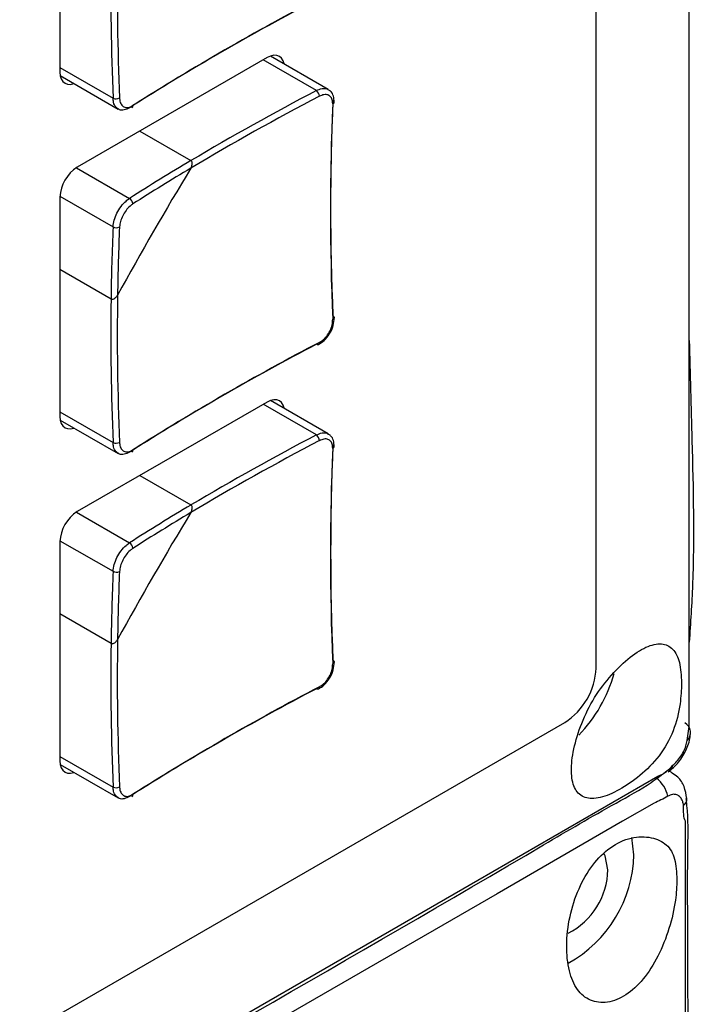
# Model space of a CAD drawing. Header units: millimetres. Extents: x 7146 to 9108, y -1574 to -663.
# Tile 281 of 289: x 8780 to 8810, y -1083 to -1039. Entities that reach past the tile are written whole.
import ezdxf

# ---------------------------------------------------------------- set-up
doc = ezdxf.new("R2010")
doc.units = ezdxf.units.MM
doc.header["$LTSCALE"] = 3

msp = doc.modelspace()

# ---------------------------------------------------------------- linework, layer by layer
at = {"linetype": 'Continuous', "lineweight": 30}
for p, q in [((8805.622, -1067.865), (8805.622, -939.663)), ((8781.474, -1031.139), (8781.474, -1041.019)), ((8790.808, -1040.367), (8782.252, -1045.306)), ((8793.023, -1041.85), (8790.631, -1040.469)), ((8793.56, -1041.804), (8790.952, -1040.299)), ((8781.474, -1040.815), (8783.866, -1042.196)), ((8781.488, -1041.178), (8784.095, -1042.683)), ((8785.074, -1043.677), (8787.374, -1045.005)), ((8782.217, -1045.327), (8784.608, -1046.707)), ((8781.474, -1046.653), (8781.474, -1056.533)), ((8781.475, -1046.613), (8783.866, -1047.993)), ((8783.774, -1051.24), (8781.474, -1049.912)), ((8790.808, -1055.881), (8782.252, -1060.82)), ((8793.023, -1057.364), (8790.631, -1055.983)), ((8793.56, -1057.319), (8790.952, -1055.813)), ((8781.474, -1056.329), (8783.866, -1057.71)), ((8781.488, -1056.692), (8784.095, -1058.197)), ((8785.074, -1059.191), (8787.374, -1060.519)), ((8782.217, -1060.841), (8784.608, -1062.222)), ((8781.474, -1062.168), (8781.474, -1072.048)), ((8781.475, -1062.127), (8783.866, -1063.508)), ((8783.774, -1066.754), (8781.474, -1065.426)), ((8710.865, -1124.2), (8804.208, -1070.315)), ((8781.474, -1071.844), (8783.866, -1073.224)), ((8781.488, -1072.207), (8784.095, -1073.712)), ((8809.708, -1073.749), (8809.706, -1073.731)), ((8807.319, -1076.276), (8807.222, -1075.497))]:
    msp.add_line(p, q, dxfattribs=at)
at = {"linetype": 'Continuous', "lineweight": 30, "flags": 128}
for points in [[(8809.815, -1070.289), (8809.815, -1070.289), (8809.815, -1068.656), (8809.815, -1062.124), (8809.817, -1035.995), (8809.821, -931.478), (8809.815, -797.376), (8809.815, -797.376)], [(8791.572, -1040.657), (8791.571, -1040.649), (8791.527, -1040.506), (8791.455, -1040.393), (8791.358, -1040.312), (8791.24, -1040.269), (8791.106, -1040.263), (8790.96, -1040.296), (8790.808, -1040.367)], [(8781.474, -1041.019), (8781.489, -1041.186), (8781.533, -1041.329), (8781.605, -1041.442), (8781.702, -1041.523), (8781.82, -1041.566), (8781.954, -1041.572), (8782.1, -1041.539), (8782.108, -1041.536)], [(8793.765, -1051.995), (8793.791, -1052.012), (8793.81, -1052.031), (8793.821, -1052.052), (8793.824, -1052.074), (8793.819, -1052.096), (8793.805, -1052.118), (8793.785, -1052.138), (8793.757, -1052.155)], [(8793.157, -1053.194), (8793.156, -1053.227), (8793.149, -1053.254), (8793.137, -1053.277), (8793.121, -1053.292), (8793.1, -1053.301), (8793.076, -1053.302), (8793.05, -1053.295), (8793.023, -1053.281)], [(8791.572, -1056.171), (8791.571, -1056.164), (8791.527, -1056.021), (8791.455, -1055.907), (8791.358, -1055.827), (8791.24, -1055.783), (8791.106, -1055.778), (8790.96, -1055.811), (8790.808, -1055.881)], [(8781.474, -1056.533), (8781.489, -1056.7), (8781.533, -1056.843), (8781.605, -1056.957), (8781.702, -1057.037), (8781.82, -1057.081), (8781.954, -1057.086), (8782.1, -1057.053), (8782.108, -1057.05)], [(8793.765, -1067.509), (8793.791, -1067.526), (8793.81, -1067.545), (8793.821, -1067.566), (8793.824, -1067.588), (8793.819, -1067.611), (8793.805, -1067.632), (8793.785, -1067.652), (8793.757, -1067.669)], [(8793.157, -1068.709), (8793.156, -1068.741), (8793.149, -1068.769), (8793.137, -1068.791), (8793.121, -1068.806), (8793.1, -1068.815), (8793.076, -1068.816), (8793.05, -1068.809), (8793.023, -1068.795)], [(8781.474, -1072.048), (8781.489, -1072.214), (8781.533, -1072.357), (8781.605, -1072.471), (8781.702, -1072.551), (8781.82, -1072.595), (8781.954, -1072.6), (8782.1, -1072.567), (8782.108, -1072.565)], [(8607.426, -1188.757), (8607.427, -1188.757), (8608.841, -1187.941), (8614.498, -1184.676), (8637.126, -1171.615), (8727.637, -1119.367), (8730.782, -1117.551), (8765.536, -1097.486), (8800.289, -1077.421), (8808.398, -1072.739), (8808.398, -1072.739)], [(8808.229, -1073.947), (8808.229, -1073.947), (8806.814, -1074.764), (8801.158, -1078.029), (8778.531, -1091.091), (8688.023, -1143.34), (8647.587, -1166.684), (8614.803, -1185.61), (8607.131, -1190.039), (8607.131, -1190.039)], [(8809.643, -1298.818), (8809.643, -1298.818), (8809.643, -1297.185), (8809.644, -1290.652), (8809.645, -1264.523), (8809.648, -1160.006), (8809.646, -1121.466), (8809.644, -1083.621), (8809.643, -1074.765), (8809.643, -1074.765)], [(8806.152, -1076.95), (8806.031, -1076.317), (8805.986, -1076.228)]]:
    msp.add_lwpolyline(points, dxfattribs=at)
at = {"linetype": 'Continuous', "lineweight": 30}
for centre, radius, start, end in [((8902.247, -1037.283), 118.192, 179.15972, 182.37608), ((8902.335, -1037.284), 118.571, 179.24686, 182.37424), ((8846.593, -1140.28), 115.666, 117.59017, 122.40446), ((8846.642, -1140.029), 115.481, 117.59023, 122.4044), ((8847.994, -1146.897), 118.561, 117.62307, 120.75044), ((8792.839, -1042.109), 0.318, 0.3561, 54.6557), ((8783.999, -1041.906), 0.319, 245.3639, 299.6276), ((8847.95, -1146.821), 118.183, 117.62123, 120.8376), ((8909.339, -1047.137), 115.676, 177.59286, 182.40714), ((8784.657, -1042.548), 0.101, 305.7185, 10.3873), ((8909.146, -1047.304), 115.491, 177.59292, 182.40708), ((8793.717, -1042.353), 0.108, 291.9594, 350.6241), ((8783.163, -1046.73), 1.691, 122.6063, 177.3937), ((8915.638, -1123.215), 150.055, 148.73946, 151.26052), ((8843.726, -1139.656), 110.156, 120.768, 122.45712), ((8843.672, -1139.584), 109.776, 120.8566, 122.45829), ((8784.464, -1046.961), 0.292, 0.8441, 60.3984), ((8893.933, -1052.721), 110.169, 177.54022, 179.2293), ((8784.014, -1047.741), 0.292, 239.6029, 299.1505), ((8893.842, -1052.711), 109.787, 177.53903, 179.14069), ((8902.247, -1052.797), 118.192, 179.15972, 182.37608), ((8902.335, -1052.798), 118.57, 179.24686, 182.37424), ((8846.593, -1155.794), 115.666, 117.59017, 122.40446), ((8846.642, -1155.543), 115.481, 117.59023, 122.4044), ((8847.994, -1162.411), 118.561, 117.62307, 120.75044), ((8792.839, -1057.624), 0.318, 0.3556, 54.6568), ((8783.999, -1057.42), 0.319, 245.3629, 299.6274), ((8847.95, -1162.335), 118.183, 117.62123, 120.8376), ((8909.34, -1062.651), 115.676, 177.59286, 182.40714), ((8784.657, -1058.062), 0.101, 305.716, 10.3897), ((8909.146, -1062.819), 115.491, 177.59292, 182.40708), ((8793.717, -1057.868), 0.108, 291.9629, 350.6206), ((8843.726, -1155.171), 110.156, 120.768, 122.45712), ((8783.163, -1062.244), 1.691, 122.6061, 177.3938), ((8915.64, -1138.73), 150.057, 148.73949, 151.26051), ((8843.672, -1155.099), 109.776, 120.8566, 122.45829), ((8784.464, -1062.476), 0.292, 0.8436, 60.3995), ((8893.934, -1068.236), 110.169, 177.54023, 179.22929), ((8784.014, -1063.255), 0.292, 239.602, 299.1503), ((8893.841, -1068.225), 109.786, 177.53903, 179.1407), ((8902.247, -1068.312), 118.192, 179.15972, 182.37608), ((8902.335, -1068.312), 118.57, 179.24686, 182.37424), ((8802.551, -1067.725), 3.074, 302.6052, 357.3947), ((8800.151, -1066.341), 6.528, 315.848, 344.3013), ((8846.593, -1171.309), 115.666, 117.59017, 122.40446), ((8846.642, -1171.058), 115.481, 117.59023, 122.4044), ((8809.376, -1070.77), 0.494, 314.3853, 61.5899), ((8808.628, -1072.145), 0.46, 301.2014, 348.5232), ((8807.39, -1073.976), 1.496, 13.0063, 50.3857), ((8783.999, -1072.935), 0.319, 245.3629, 299.6274), ((8784.656, -1073.576), 0.102, 306.1088, 9.997), ((8809.338, -1073.752), 0.37, 306.5042, 0.5438), ((8801.568, -1076.131), 5.753, 299.1154, 358.552), ((8802.849, -1076.869), 3.304, 297.1995, 358.5931)]:
    msp.add_arc(centre, radius, start, end, dxfattribs=at)
for points, knots in [([(8793.023, -1041.85), (8793.108, -1041.814), (8793.279, -1041.743), (8793.465, -1041.744), (8793.535, -1041.801), (8793.552, -1041.815)], [0, 0, 0, 0, 0.429464, 0.859028, 1, 1, 1, 1]), ([(8793.819, -1042.371), (8793.816, -1042.277), (8793.811, -1042.095), (8793.703, -1041.896), (8793.592, -1041.836), (8793.552, -1041.815)], [0, 0, 0, 0, 0.406449, 0.790558, 1, 1, 1, 1]), ([(8784.101, -1042.672), (8784.062, -1042.649), (8783.964, -1042.592), (8783.887, -1042.414), (8783.872, -1042.258), (8783.866, -1042.196)], [0, 0, 0, 0, 0.285614, 0.714397, 1, 1, 1, 1]), ([(8784.156, -1042.183), (8784.161, -1042.234), (8784.174, -1042.362), (8784.251, -1042.518), (8784.387, -1042.615), (8784.563, -1042.629), (8784.692, -1042.563), (8784.756, -1042.53)], [0, 0, 0, 0, 0.142653, 0.356766, 0.571002, 0.785514, 1, 1, 1, 1]), ([(8793.757, -1042.454), (8793.756, -1042.405), (8793.754, -1042.283), (8793.686, -1042.133), (8793.552, -1042.036), (8793.368, -1042.019), (8793.228, -1042.078), (8793.157, -1042.107)], [0, 0, 0, 0, 0.14265, 0.356759, 0.570991, 0.785496, 1, 1, 1, 1]), ([(8784.608, -1042.625), (8784.529, -1042.664), (8784.369, -1042.742), (8784.191, -1042.744), (8784.119, -1042.686), (8784.101, -1042.672)], [0, 0, 0, 0, 0.4284131, 0.8569212, 1, 1, 1, 1]), ([(8787.368, -1045.347), (8787.388, -1045.307), (8787.423, -1045.238), (8787.437, -1045.141), (8787.427, -1045.073), (8787.405, -1045.028), (8787.383, -1045.012), (8787.374, -1045.005)], [0, 0, 0, 0, 0.332451, 0.576124, 0.752659, 0.891495, 1, 1, 1, 1]), ([(8787.368, -1045.347), (8787.388, -1045.307), (8787.423, -1045.238), (8787.437, -1045.141), (8787.427, -1045.073), (8787.405, -1045.028), (8787.383, -1045.012), (8787.374, -1045.005)], [0, 0, 0, 0, 0.332451, 0.576124, 0.752659, 0.891495, 1, 1, 1, 1]), ([(8783.866, -1047.993), (8783.877, -1047.894), (8783.899, -1047.695), (8784.031, -1047.367), (8784.218, -1047.064), (8784.422, -1046.838), (8784.555, -1046.745), (8784.608, -1046.707)], [0, 0, 0, 0, 0.214466, 0.428998, 0.643254, 0.857365, 1, 1, 1, 1]), ([(8784.756, -1046.957), (8784.714, -1046.987), (8784.607, -1047.063), (8784.443, -1047.247), (8784.292, -1047.492), (8784.185, -1047.757), (8784.166, -1047.916), (8784.156, -1047.996)], [0, 0, 0, 0, 0.142652, 0.356755, 0.570988, 0.785503, 1, 1, 1, 1]), ([(8783.774, -1051.24), (8783.784, -1051.244), (8783.806, -1051.254), (8783.851, -1051.254), (8783.914, -1051.232), (8783.991, -1051.175), (8784.041, -1051.111), (8784.065, -1051.069), (8784.067, -1051.064)], [0, 0, 0, 0, 0.0924033, 0.2218925, 0.3963316, 0.6379808, 0.9565186, 1, 1, 1, 1]), ([(8783.774, -1051.24), (8783.784, -1051.244), (8783.806, -1051.254), (8783.851, -1051.254), (8783.914, -1051.232), (8783.991, -1051.175), (8784.041, -1051.111), (8784.065, -1051.069), (8784.067, -1051.064)], [0, 0, 0, 0, 0.0924033, 0.2218925, 0.3963316, 0.6379808, 0.9565186, 1, 1, 1, 1]), ([(8793.598, -1052.827), (8793.605, -1052.818), (8793.695, -1052.708), (8793.797, -1052.432), (8793.815, -1052.19), (8793.823, -1052.069)], [0, 0, 0, 0, 0.0400497, 0.5200515, 1, 1, 1, 1]), ([(8793.157, -1053.194), (8793.204, -1053.166), (8793.321, -1053.096), (8793.494, -1052.918), (8793.647, -1052.674), (8793.746, -1052.405), (8793.754, -1052.238), (8793.757, -1052.155)], [0, 0, 0, 0, 0.14265, 0.356767, 0.570997, 0.785505, 1, 1, 1, 1]), ([(8793.115, -1053.29), (8793.205, -1053.236), (8793.391, -1053.125), (8793.528, -1052.928), (8793.598, -1052.827)], [0, 0, 0, 0, 0.486105, 1, 1, 1, 1]), ([(8809.816, -1053.108), (8809.857, -1054.608), (8809.958, -1058.303), (8810.061, -1062.905), (8809.871, -1065.835), (8809.815, -1066.695)], [0, 0, 0, 0, 0.325664, 0.80211, 1, 1, 1, 1]), ([(8793.023, -1057.364), (8793.108, -1057.328), (8793.279, -1057.257), (8793.465, -1057.258), (8793.535, -1057.315), (8793.552, -1057.33)], [0, 0, 0, 0, 0.429463, 0.859024, 1, 1, 1, 1]), ([(8793.819, -1057.885), (8793.816, -1057.791), (8793.811, -1057.609), (8793.703, -1057.41), (8793.592, -1057.351), (8793.552, -1057.33)], [0, 0, 0, 0, 0.406454, 0.790555, 1, 1, 1, 1]), ([(8784.101, -1058.186), (8784.062, -1058.163), (8783.964, -1058.106), (8783.887, -1057.929), (8783.872, -1057.773), (8783.866, -1057.71)], [0, 0, 0, 0, 0.285607, 0.714393, 1, 1, 1, 1]), ([(8784.156, -1057.697), (8784.161, -1057.748), (8784.174, -1057.876), (8784.251, -1058.032), (8784.387, -1058.129), (8784.563, -1058.143), (8784.692, -1058.077), (8784.756, -1058.044)], [0, 0, 0, 0, 0.142653, 0.356767, 0.571003, 0.785514, 1, 1, 1, 1]), ([(8793.757, -1057.968), (8793.756, -1057.919), (8793.754, -1057.798), (8793.686, -1057.647), (8793.552, -1057.551), (8793.368, -1057.533), (8793.228, -1057.592), (8793.157, -1057.622)], [0, 0, 0, 0, 0.14265, 0.356759, 0.570989, 0.785497, 1, 1, 1, 1]), ([(8784.608, -1058.139), (8784.529, -1058.178), (8784.369, -1058.256), (8784.191, -1058.258), (8784.119, -1058.2), (8784.101, -1058.186)], [0, 0, 0, 0, 0.428411, 0.856922, 1, 1, 1, 1]), ([(8787.368, -1060.861), (8787.388, -1060.821), (8787.423, -1060.753), (8787.437, -1060.655), (8787.427, -1060.587), (8787.405, -1060.542), (8787.383, -1060.526), (8787.374, -1060.519)], [0, 0, 0, 0, 0.332446, 0.576122, 0.752657, 0.891494, 1, 1, 1, 1]), ([(8787.368, -1060.861), (8787.388, -1060.821), (8787.423, -1060.753), (8787.437, -1060.655), (8787.427, -1060.587), (8787.405, -1060.542), (8787.383, -1060.526), (8787.374, -1060.519)], [0, 0, 0, 0, 0.332446, 0.576122, 0.752657, 0.891494, 1, 1, 1, 1]), ([(8783.866, -1063.508), (8783.877, -1063.408), (8783.899, -1063.21), (8784.031, -1062.881), (8784.218, -1062.579), (8784.422, -1062.352), (8784.555, -1062.259), (8784.608, -1062.222)], [0, 0, 0, 0, 0.214467, 0.428998, 0.643254, 0.857365, 1, 1, 1, 1]), ([(8784.756, -1062.471), (8784.714, -1062.502), (8784.607, -1062.578), (8784.443, -1062.761), (8784.292, -1063.006), (8784.185, -1063.271), (8784.166, -1063.431), (8784.156, -1063.511)], [0, 0, 0, 0, 0.142653, 0.356754, 0.57099, 0.7855, 1, 1, 1, 1]), ([(8783.774, -1066.754), (8783.784, -1066.758), (8783.806, -1066.768), (8783.851, -1066.768), (8783.914, -1066.746), (8783.991, -1066.689), (8784.041, -1066.625), (8784.065, -1066.583), (8784.067, -1066.578)], [0, 0, 0, 0, 0.092403, 0.221892, 0.396331, 0.637987, 0.956519, 1, 1, 1, 1]), ([(8783.774, -1066.754), (8783.784, -1066.758), (8783.806, -1066.768), (8783.851, -1066.768), (8783.914, -1066.746), (8783.991, -1066.689), (8784.041, -1066.625), (8784.065, -1066.583), (8784.067, -1066.578)], [0, 0, 0, 0, 0.092403, 0.221892, 0.396331, 0.637987, 0.956519, 1, 1, 1, 1]), ([(8809.471, -1068.537), (8809.451, -1068.21), (8809.411, -1067.557), (8809.089, -1066.958), (8808.583, -1066.712), (8807.885, -1066.866), (8807.057, -1067.405), (8806.205, -1068.258), (8805.431, -1069.318), (8804.879, -1070.512), (8804.55, -1071.671), (8804.469, -1072.66), (8804.644, -1073.379), (8805.08, -1073.76), (8805.768, -1073.762), (8806.64, -1073.396), (8807.599, -1072.743), (8808.502, -1071.85), (8809.141, -1070.717), (8809.427, -1069.525), (8809.457, -1068.846), (8809.471, -1068.537)], [0, 0, 0, 0, 0.051963, 0.103881, 0.157045, 0.211889, 0.266707, 0.320264, 0.372937, 0.426031, 0.479257, 0.53184, 0.585189, 0.639795, 0.694792, 0.748302, 0.799879, 0.851239, 0.903797, 0.956176, 1, 1, 1, 1]), ([(8793.598, -1068.341), (8793.605, -1068.333), (8793.695, -1068.222), (8793.797, -1067.946), (8793.815, -1067.704), (8793.823, -1067.583)], [0, 0, 0, 0, 0.040052, 0.520055, 1, 1, 1, 1]), ([(8793.157, -1068.709), (8793.204, -1068.68), (8793.321, -1068.61), (8793.494, -1068.432), (8793.647, -1068.188), (8793.746, -1067.919), (8793.754, -1067.752), (8793.757, -1067.669)], [0, 0, 0, 0, 0.14265, 0.356768, 0.570999, 0.785504, 1, 1, 1, 1]), ([(8793.115, -1068.804), (8793.205, -1068.75), (8793.391, -1068.639), (8793.528, -1068.442), (8793.598, -1068.341)], [0, 0, 0, 0, 0.486105, 1, 1, 1, 1]), ([(8809.721, -1071.124), (8809.768, -1070.842), (8809.815, -1070.561), (8809.815, -1070.289), (8809.815, -1070.289)], [0, 0, 0, 0, 0.999942, 1, 1, 1, 1]), ([(8808.901, -1072.51), (8809.033, -1072.402), (8809.333, -1072.155), (8809.672, -1071.598), (8809.852, -1071.126), (8809.863, -1070.875), (8809.865, -1070.831)], [0, 0, 0, 0, 0.263947, 0.601241, 0.930623, 1, 1, 1, 1]), ([(8809.079, -1072.236), (8809.124, -1072.198), (8809.232, -1072.106), (8809.399, -1071.902), (8809.554, -1071.644), (8809.672, -1071.371), (8809.705, -1071.205), (8809.721, -1071.124)], [0, 0, 0, 0, 0.149893, 0.362112, 0.576906, 0.790828, 1, 1, 1, 1]), ([(8614.832, -1184.603), (8616.742, -1183.501), (8653.452, -1162.309), (8707.631, -1131.103), (8768.369, -1095.88), (8795.748, -1080.266), (8805.925, -1074.254), (8807.89, -1073.199), (8808.589, -1072.659), (8808.826, -1072.475)], [0, 0, 0, 0, 0.029527, 0.567428, 0.836378, 0.970853, 0.987662, 0.995807, 1, 1, 1, 1]), ([(8808.398, -1072.739), (8808.398, -1072.739), (8808.712, -1072.633), (8808.896, -1072.435), (8809.079, -1072.236)], [0, 0, 0, 0, 0.000067, 1, 1, 1, 1]), ([(8808.88, -1072.51), (8808.891, -1072.51), (8808.958, -1072.51), (8809.004, -1072.56), (8809.043, -1072.602)], [0, 0, 0, 0, 0.161604, 1, 1, 1, 1]), ([(8809.699, -1073.748), (8809.671, -1073.565), (8809.617, -1073.21), (8809.367, -1072.801), (8809.132, -1072.654), (8809.045, -1072.599)], [0, 0, 0, 0, 0.401933, 0.777469, 1, 1, 1, 1]), ([(8784.101, -1073.7), (8784.062, -1073.677), (8783.964, -1073.62), (8783.887, -1073.443), (8783.872, -1073.287), (8783.866, -1073.224)], [0, 0, 0, 0, 0.28561, 0.714392, 1, 1, 1, 1]), ([(8784.156, -1073.212), (8784.161, -1073.263), (8784.174, -1073.39), (8784.251, -1073.546), (8784.387, -1073.644), (8784.563, -1073.657), (8784.692, -1073.591), (8784.756, -1073.558)], [0, 0, 0, 0, 0.142653, 0.356767, 0.571002, 0.785513, 1, 1, 1, 1]), ([(8784.608, -1073.653), (8784.529, -1073.692), (8784.369, -1073.77), (8784.191, -1073.773), (8784.119, -1073.715), (8784.101, -1073.7)], [0, 0, 0, 0, 0.428412, 0.856922, 1, 1, 1, 1]), ([(8808.848, -1073.639), (8808.644, -1073.753), (8808.44, -1073.867), (8808.229, -1073.947), (8808.229, -1073.947)], [0, 0, 0, 0, 0.999934, 1, 1, 1, 1]), ([(8809.558, -1074.049), (8809.547, -1073.989), (8809.519, -1073.842), (8809.417, -1073.67), (8809.256, -1073.561), (8809.059, -1073.539), (8808.918, -1073.606), (8808.848, -1073.639)], [0, 0, 0, 0, 0.1491302, 0.3617071, 0.5765718, 0.7905043, 1, 1, 1, 1]), ([(8809.695, -1299.281), (8809.697, -1299.269), (8809.771, -1298.795), (8809.756, -1297.572), (8809.74, -1295.056), (8809.75, -1290.404), (8809.723, -1247.525), (8809.783, -1186.54), (8809.71, -1118.484), (8809.789, -1088.055), (8809.732, -1076.529), (8809.776, -1074.603), (8809.688, -1073.84), (8809.676, -1073.734)], [0, 0, 0, 0, 0.00018, 0.006676, 0.01594, 0.033563, 0.068651, 0.58623, 0.84502, 0.974415, 0.990607, 0.998701, 1, 1, 1, 1]), ([(8809.643, -1074.765), (8809.643, -1074.765), (8809.547, -1074.598), (8809.553, -1074.324), (8809.558, -1074.049)], [0, 0, 0, 0, 0.000073, 1, 1, 1, 1]), ([(8809.26, -1077.397), (8809.242, -1077.067), (8809.206, -1076.409), (8808.836, -1075.787), (8808.146, -1075.453), (8807.192, -1075.455), (8806.25, -1075.889), (8805.431, -1076.705), (8804.803, -1077.798), (8804.399, -1079.072), (8804.25, -1080.378), (8804.37, -1081.537), (8804.739, -1082.397), (8805.331, -1082.89), (8806.124, -1082.99), (8806.966, -1082.65), (8807.762, -1081.917), (8808.437, -1080.863), (8808.934, -1079.609), (8809.215, -1078.382), (8809.246, -1077.696), (8809.26, -1077.397)], [0, 0, 0, 0, 0.052746, 0.105436, 0.157774, 0.210102, 0.263005, 0.314278, 0.366051, 0.41974, 0.474762, 0.529308, 0.582567, 0.635126, 0.688414, 0.74137, 0.794152, 0.847804, 0.902663, 0.957453, 1, 1, 1, 1])]:
    msp.add_open_spline(points, degree=3, knots=knots, dxfattribs=at)

doc.saveas('drawing.dxf')
